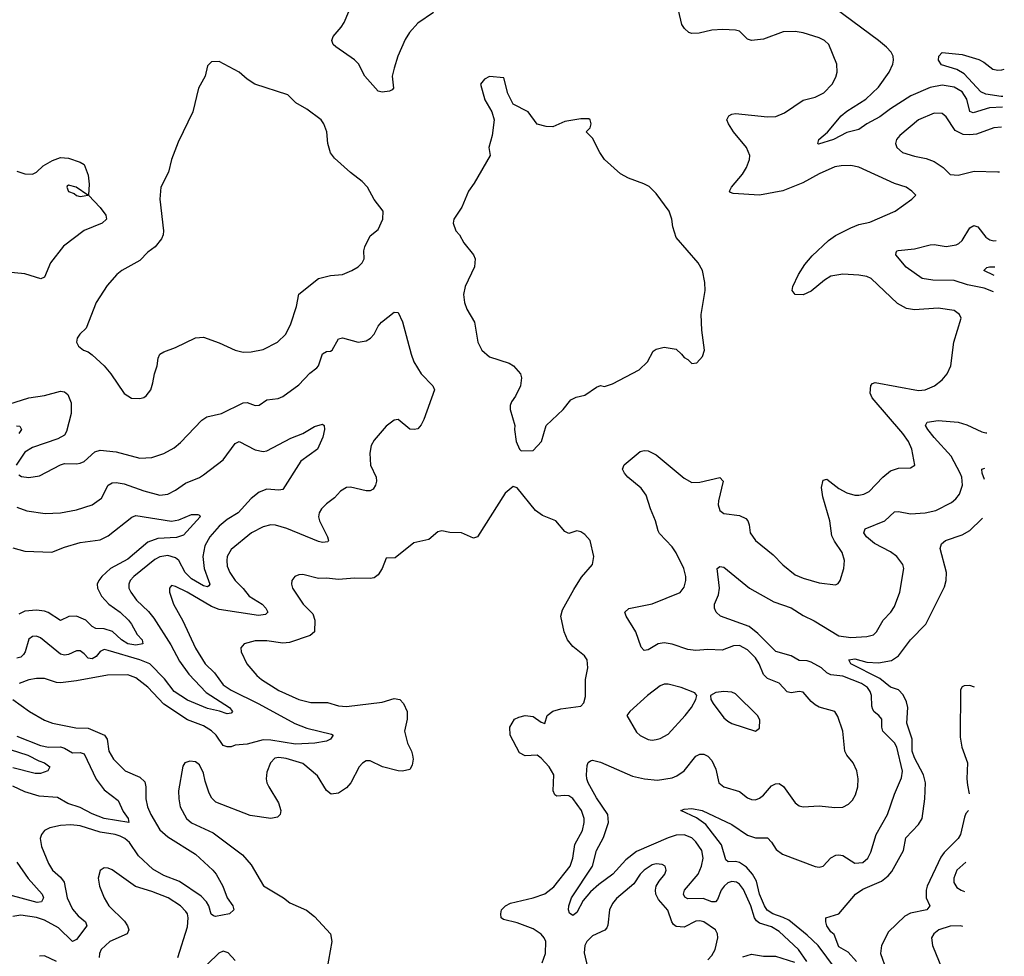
# Model space of a CAD drawing. Header units: inches. Extents: x 1843162 to 1959474, y 907081 to 1016326.
# Tile 605 of 656: x 1952345 to 1957303, y 964476 to 969194. Entities that reach past the tile are written whole.
import ezdxf

# ---------------------------------------------------------------- set-up
doc = ezdxf.new("R2010")
doc.units = ezdxf.units.IN
doc.header["$MEASUREMENT"] = 0
doc.layers.add('B9956', color=7, linetype='Continuous')

msp = doc.modelspace()

# ---------------------------------------------------------------- linework, layer by layer
at = {"layer": 'B9956', "color": 5}
for points, elevation in [([(1954428.2, 969230), (1954350, 969176.8), (1954306.9, 969130), (1954285.5, 969094.5), (1954248.8, 969010), (1954230.4, 968950), (1954220.4, 968910), (1954227.7, 968850), (1954219.9, 968840.1), (1954206.4, 968833.6), (1954170, 968829.6), (1954150, 968833.6), (1954082, 968910), (1954051.3, 968971.3), (1954030, 968992.3), (1953937.1, 969057.1), (1953922.7, 969070), (1953916, 969090), (1953922.7, 969110), (1953964.2, 969155.8), (1953979.5, 969180.5), (1954030, 969304)], 560), ([(1956308.4, 964450), (1956266.8, 964510), (1956170, 964601.9), (1956130, 964625.1), (1956070, 964643), (1956055.3, 964655.3), (1956045.8, 964670), (1956026.9, 964730), (1955990, 964813.5), (1955970, 964840.2), (1955953.5, 964850), (1955930, 964853.3), (1955910, 964845.9), (1955891.7, 964830), (1955877.9, 964810), (1955857.9, 964762.1), (1955848.6, 964751.4), (1955830, 964750.5), (1955787.2, 964767.2), (1955710, 964766), (1955694.5, 964774.5), (1955687.1, 964790), (1955692.2, 964810), (1955761.9, 964890), (1955778.1, 964930), (1955786.4, 964970), (1955779.9, 965010), (1955750, 965053.3), (1955730, 965073.2), (1955690, 965088.7), (1955650, 965086.2), (1955610, 965073.8), (1955450, 965004.1), (1955397.1, 964962.9), (1955331.6, 964890), (1955261.4, 964838.6), (1955219, 964801), (1955182.7, 964757.3), (1955150, 964697.6), (1955130, 964681.6), (1955113.3, 964693.3), (1955108.7, 964710), (1955110, 964730.8), (1955123.7, 964770), (1955229.3, 964930), (1955248.8, 965010), (1955285.4, 965074.6), (1955309.9, 965150), (1955306, 965190), (1955250, 965274.8), (1955207.9, 965350), (1955201, 965370), (1955198.2, 965390), (1955202.6, 965437.4), (1955206.7, 965453.3), (1955219.1, 965460.9), (1955230, 965463.7), (1955270, 965454.9), (1955430, 965383.2), (1955491, 965370), (1955556, 965364), (1955630, 965376), (1955654.4, 965385.6), (1955690, 965410.2), (1955750, 965483.6), (1955770, 965495.2), (1955790, 965494.7), (1955810, 965484.6), (1955830, 965463), (1955850, 965418.8), (1955865.7, 965350), (1955890, 965330.3), (1955970, 965306.7), (1956010, 965275.3), (1956030, 965265.3), (1956050, 965263.7), (1956070, 965272.2), (1956090, 965288.5), (1956130, 965334.3), (1956150, 965344.9), (1956170, 965346), (1956190.9, 965330.9), (1956250, 965248.5), (1956270, 965234), (1956290, 965228.5), (1956370, 965234.3), (1956450, 965226.3), (1956490, 965227.4), (1956517.6, 965242.4), (1956537.8, 965262.2), (1956553.5, 965290), (1956565.1, 965330), (1956566.2, 965370), (1956560.5, 965410), (1956541.3, 965450), (1956509.8, 965489.8), (1956500.4, 965510), (1956489.8, 965610), (1956464.4, 965684.4), (1956449.7, 965709.7), (1956370, 965731.1), (1956350, 965743.1), (1956330, 965759.8), (1956290, 965806.9), (1956270, 965810.8), (1956230, 965803.7), (1956210, 965808.9), (1956170, 965852.9), (1956110, 965875.6), (1956090, 965896.4), (1956069.2, 965950), (1956050, 965979.8), (1956010, 966019.8), (1955970, 966041.6), (1955939.1, 966040.9), (1955882, 966018), (1955810, 966022), (1955750, 966017), (1955710, 966020.9), (1955630, 966049.1), (1955590, 966056), (1955559.3, 966050), (1955510, 966019.8), (1955490, 966016.9), (1955474.1, 966034.1), (1955448, 966110), (1955398.7, 966190), (1955392.3, 966210), (1955411.4, 966228.6), (1955530, 966251.1), (1955670, 966309.1), (1955690, 966336.3), (1955699.8, 966370), (1955699.8, 966390), (1955688.8, 966430), (1955650, 966508.2), (1955630, 966539.3), (1955566.7, 966606.7), (1955559.6, 966619.5), (1955546.4, 966670), (1955520.8, 966730), (1955500.1, 966799.9), (1955474.2, 966834.2), (1955406.3, 966890), (1955389.6, 966910), (1955380.7, 966930), (1955388.2, 966951.8), (1955470, 967019.1), (1955490, 967024.9), (1955510, 967021.6), (1955550, 967002.4), (1955690, 966884), (1955730, 966862.8), (1955770, 966863.9), (1955870, 966888.2), (1955886.4, 966870), (1955862.9, 966770), (1955861.8, 966750), (1955870, 966722.4), (1955890, 966707.4), (1955970, 966696.5), (1956000.8, 966680.8), (1956011.1, 966670), (1956017.8, 966650), (1956023.2, 966610), (1956050.2, 966570.2), (1956138.6, 966498.6), (1956188.4, 966448.4), (1956250, 966397.3), (1956290, 966380.2), (1956370, 966357.3), (1956452.2, 966347.7), (1956466, 966354), (1956476.2, 966370), (1956495.1, 966430), (1956497.7, 966470), (1956486.9, 966510), (1956447.6, 966567.6), (1956435, 966595), (1956424.2, 966670), (1956389.3, 966790.7), (1956382.8, 966837.2), (1956390, 966874.9), (1956410, 966879.6), (1956470, 966832.7), (1956510, 966811.6), (1956550, 966799), (1956570, 966798.4), (1956595.7, 966804.3), (1956621.7, 966818.3), (1956690.8, 966890), (1956730, 966921.1), (1956770, 966934.4), (1956830, 966936.4), (1956852.3, 966950), (1956837.4, 967030), (1956819.8, 967070), (1956791.7, 967110), (1956637.1, 967290), (1956627, 967313), (1956630, 967350.8), (1956638.7, 967361.3), (1956652.9, 967367.1), (1956870, 967326.3), (1956905.2, 967330), (1956952, 967350), (1956990, 967380.3), (1957015.8, 967410), (1957033.3, 967450), (1957048.8, 967570), (1957085.1, 967690), (1957078, 967710), (1957050, 967729.6), (1956970, 967740.3), (1956850, 967733.3), (1956810, 967738.8), (1956764.9, 967764.9), (1956633.3, 967890), (1956610, 967900.3), (1956570, 967907.8), (1956490, 967912.9), (1956430, 967902.3), (1956397.8, 967882.2), (1956330, 967826.6), (1956290, 967808), (1956249.7, 967809.7), (1956235.1, 967830), (1956238.4, 967850), (1956266.6, 967910), (1956298.9, 967961.1), (1956336, 968004), (1956417.3, 968082.7), (1956452.6, 968107.4), (1956530, 968146.5), (1956570, 968161.7), (1956626.2, 968173.8), (1956753.2, 968230), (1956838, 968290), (1956858, 968310), (1956838, 968330), (1956808.7, 968350), (1956750, 968369.5), (1956570, 968451.2), (1956530, 968458.9), (1956481.7, 968458.3), (1956450, 968452.8), (1956370, 968417.7), (1956288.3, 968371.7), (1956188.3, 968331.7), (1956070, 968309.8), (1955938, 968318), (1955923.3, 968323.3), (1955919.3, 968330), (1955929.6, 968350), (1955983.9, 968416.1), (1956005.4, 968450), (1956019.7, 968490), (1956021.1, 968510), (1956005.1, 968550), (1955939.1, 968630), (1955913.3, 968670), (1955906, 968690), (1955915.1, 968710), (1955930, 968718.7), (1955950, 968721.5), (1956110, 968705.2), (1956153, 968707), (1956195.7, 968724.3), (1956290, 968788.9), (1956350, 968803.2), (1956394.6, 968825.4), (1956436.3, 968870), (1956454.9, 968905.1), (1956461.1, 968930), (1956458.9, 968970), (1956418.9, 969070), (1956397, 969090), (1956370, 969102.6), (1956290, 969128.5), (1956250, 969134.8), (1956190, 969132.4), (1956090, 969096.9), (1956030, 969089.7), (1956010, 969096.2), (1955970, 969137), (1955950, 969140.7), (1955885.1, 969145.1), (1955830, 969141.3), (1955766.5, 969126.5), (1955730, 969124.7), (1955714, 969130), (1955692, 969150), (1955678.4, 969170), (1955662, 969242)], 560), ([(1957293.7, 968754.1), (1957229.1, 968750.9), (1957145.6, 968725.6), (1957130, 968731), (1957113.9, 968793.9), (1957090, 968830.4), (1957050, 968854.2), (1956990, 968863.9), (1956930, 968853.4), (1956832.2, 968810), (1956730, 968745), (1956675.4, 968704.6), (1956610.2, 968670), (1956570, 968641.5), (1956510, 968625.7), (1956442, 968590), (1956367.6, 968567.6), (1956363.7, 968570), (1956369.7, 968590), (1956412.9, 968627.1), (1956482, 968710), (1956510, 968733.3), (1956605.6, 968794.4), (1956670, 968853.7), (1956723.2, 968930), (1956742.2, 968970), (1956745.6, 968990), (1956743.1, 969010), (1956733.1, 969030), (1956710, 969056.4), (1956670, 969088.7), (1956450, 969252.5)], 540), ([(1957296.2, 968806.7), (1957287, 968807), (1957210, 968819.7), (1957184.5, 968830), (1957101.1, 968921.1), (1957063.9, 968943.9), (1956986.3, 968966.3), (1956971.5, 968990), (1956973.6, 969010), (1956990, 969028.2), (1957090, 969019), (1957173.9, 968993.9), (1957200, 968980), (1957245.3, 968945.3), (1957270, 968939.1), (1957290, 968941.3), (1957302.9, 968944.5)], 520), ([(1956950, 968722.6), (1956870, 968689.7), (1956776.4, 968610), (1956760.3, 968590), (1956755.8, 968570), (1956762, 968550), (1956790, 968525.3), (1956850, 968506.7), (1956910, 968494.4), (1956950, 968479.1), (1956994.8, 968450), (1957030, 968414.8), (1957070, 968410.6), (1957150.4, 968430.4), (1957270, 968427.4), (1957277.9, 968428.6)], 560), ([(1957288.8, 968653), (1957250, 968649.8), (1957163, 968617), (1957130, 968613.4), (1957095.9, 968615.9), (1957056.2, 968636.2), (1957010, 968704.5), (1956990, 968722), (1956950, 968722.6)], 560), ([(1952330, 968430.4), (1952370, 968417.1), (1952410, 968415.5), (1952430, 968425.5), (1952462.4, 968457.6), (1952510, 968485.2), (1952550, 968499.3), (1952590, 968496), (1952650, 968476), (1952670, 968464), (1952690.2, 968410.2), (1952693.9, 968366.1), (1952690.7, 968310), (1952750, 968248.4), (1952779.3, 968210), (1952781.6, 968190), (1952760.5, 968170), (1952670, 968132.8), (1952565.8, 968054.2), (1952499.2, 967970), (1952470, 967898), (1952452, 967888), (1952370, 967914.4), (1952230, 967927)], 560), ([(1957248.5, 967822.7), (1957201.6, 967841.6), (1957118, 967858), (1957050, 967880.3), (1956942.3, 967882.3), (1956889.9, 967889.9), (1956808, 967948), (1956757.2, 968010), (1956758.3, 968021.7), (1956762, 968030), (1956768, 968032), (1956850, 968040.1), (1956930, 968059.5), (1956950, 968061.2), (1957010, 968050.9), (1957060.2, 968059.8), (1957074, 968066), (1957090, 968081.5), (1957130, 968145.7), (1957150, 968157.4), (1957170, 968150.3), (1957210, 968098.9), (1957230, 968085.4), (1957250, 968080.7), (1957261.1, 968081.6)], 540), ([(1957252.6, 967905.7), (1957199.3, 967930), (1957214.7, 967945.3), (1957228.7, 967950), (1957254.7, 967950)], 520), ([(1952341.1, 966901.1), (1952353.7, 966893.7), (1952390, 966887.8), (1952444.1, 966895.9), (1952550, 966952.7), (1952570, 966958), (1952630, 966956.5), (1952650, 966960.3), (1952670, 966968.9), (1952722.8, 967017.2), (1952750, 967025.4), (1952830, 967017.8), (1952950, 966985.4), (1953010, 966988.4), (1953071.2, 967008.8), (1953122.8, 967037.2), (1953155.3, 967064.7), (1953262.3, 967177.7), (1953286.9, 967193.1), (1953361.1, 967210), (1953470, 967264.2), (1953490, 967266.7), (1953530, 967250.2), (1953550, 967252.7), (1953590, 967279), (1953645.5, 967285.5), (1953670, 967296), (1953750, 967354.9), (1953805.8, 967414.2), (1953840.3, 967439.7), (1953850, 967450.5), (1953870, 967510.3), (1953890, 967523.2), (1953910, 967524.9), (1953917.6, 967530), (1953950, 967586), (1953970, 967591.8), (1954050, 967569.1), (1954090, 967576.5), (1954111.6, 967590), (1954129.6, 967610), (1954149.6, 967650), (1954167, 967670), (1954230, 967720.7), (1954250, 967718.8), (1954272.7, 967672.7), (1954315.8, 967510), (1954330.3, 967470.3), (1954366.4, 967410), (1954426, 967350), (1954433.1, 967330), (1954379.9, 967180.1), (1954366.7, 967153.3), (1954350, 967133.2), (1954330.5, 967129.5), (1954310, 967132), (1954250, 967179.5), (1954230, 967177), (1954190, 967147), (1954130, 967077), (1954114.9, 967050), (1954107.9, 967010), (1954111.7, 966950), (1954139.5, 966890), (1954141.6, 966870), (1954137.1, 966850), (1954124.9, 966830), (1954110, 966820.5), (1954090, 966820.4), (1954010, 966839.2), (1953990, 966838.5), (1953960.2, 966819.8), (1953930, 966785.1), (1953890, 966755.1), (1953865.3, 966730), (1953852, 966710), (1953849.1, 966690), (1953854.9, 966670), (1953894.9, 966590), (1953900.4, 966570), (1953895.6, 966564.4), (1953870, 966560.9), (1953850, 966566.5), (1953690, 966632), (1953632.5, 966647.5), (1953610, 966648.9), (1953570, 966639.3), (1953512, 966610), (1953410, 966526), (1953390.2, 966490), (1953387.4, 966470), (1953390, 966442), (1953402.2, 966410), (1953429.2, 966369.2), (1953469.3, 966329.3), (1953500.5, 966290), (1953566.2, 966250), (1953584.7, 966230), (1953593.6, 966210), (1953582.2, 966197.8), (1953546.6, 966193.4), (1953350, 966222.6), (1953310, 966238.1), (1953188.6, 966310), (1953130, 966339.2), (1953110, 966344.5), (1953098.4, 966330), (1953099.6, 966310), (1953119.8, 966250), (1953165.7, 966165.7), (1953230, 966029), (1953278, 965950), (1953324.9, 965904.9), (1953370, 965844.1), (1953410, 965816.4), (1953548.3, 965748.3), (1953730, 965648.9), (1953790, 965625), (1953914.4, 965594.4), (1953922.8, 965590), (1953910, 965569.6), (1953890, 965560.5), (1953831.3, 965550), (1953734.4, 965545.6), (1953610, 965565.7), (1953570, 965567.3), (1953490, 965544.6), (1953430, 965539.7), (1953410, 965531.6), (1953390, 965530.6), (1953370, 965538.7), (1953334, 965590), (1953310, 965612.1), (1953270, 965638), (1953190, 965666.9), (1953070, 965746), (1952990, 965832.7), (1952930, 965879.1), (1952890, 965894.1), (1952787.5, 965892.5), (1952630, 965863.7), (1952550, 965854.2), (1952530, 965855.8), (1952470, 965874.8), (1952430, 965875.5), (1952390, 965868.4), (1952342, 965850)], 560), ([(1952290, 967258), (1952390, 967289.5), (1952470, 967301.8), (1952550, 967323.8), (1952570, 967319.7), (1952587, 967307), (1952604.5, 967264.4), (1952604.7, 967210), (1952580.9, 967119.1), (1952570, 967102), (1952536.9, 967083.1), (1952410, 967039.5), (1952370, 967016.2), (1952326.3, 966950)], 560), ([(1952329.1, 967149.1), (1952346.1, 967146.1), (1952354.2, 967130), (1952340.2, 967110)], 540), ([(1952330, 966738.2), (1952380, 966720), (1952473, 966707), (1952550, 966710.3), (1952630, 966724.7), (1952708.9, 966751.1), (1952756, 966784), (1952790, 966848.8), (1952810, 966861.5), (1952830, 966863.2), (1952870, 966856.8), (1952970, 966821.7), (1953050, 966799.4), (1953090, 966803.7), (1953130, 966823.8), (1953179.8, 966860.2), (1953250, 966888.4), (1953270, 966901.2), (1953370, 966977.4), (1953430, 967058.7), (1953450, 967068.9), (1953530, 967027.1), (1953570, 967019.1), (1953590, 967023), (1953710, 967086), (1953770.6, 967109.4), (1953830, 967144.9), (1953870, 967156.3), (1953877.3, 967150), (1953880.4, 967130), (1953872, 967092), (1953844.4, 967030), (1953760.2, 966970), (1953670, 966827.8), (1953650, 966823.8), (1953590, 966829), (1953550, 966813.7), (1953510, 966781.5), (1953444.4, 966710), (1953390, 966676.2), (1953350, 966642.8), (1953301.4, 966590), (1953276.3, 966543.7), (1953267.7, 966490), (1953273.3, 966430), (1953296.3, 966370), (1953301.8, 966350), (1953298, 966342), (1953290, 966336.8), (1953270, 966342.2), (1953210, 966378.5), (1953178.4, 966410), (1953146.9, 966470), (1953130, 966483.7), (1953090, 966495.6), (1953050.9, 966489.1), (1953024.9, 966475.1), (1952919, 966390), (1952901.8, 966370), (1952893.5, 966350), (1952895, 966330), (1952903.8, 966310), (1952933.7, 966270), (1952992.9, 966212.9), (1953019.8, 966179.8), (1953106, 966046), (1953150, 965963.2), (1953196.9, 965896.9), (1953284.4, 965804.4), (1953401.1, 965730), (1953415.6, 965710), (1953410, 965700.7), (1953390, 965697.7), (1953351.7, 965711.7), (1953290, 965724.3), (1953190, 965766.2), (1953123.4, 965810), (1953074.1, 965874.1), (1952999.8, 965950), (1952949.8, 965970), (1952790, 966017.1), (1952770, 966021.4), (1952750, 966012.1), (1952730, 965987.1), (1952710, 965974.6), (1952690, 965977.3), (1952670, 966000.3), (1952650, 966014.6), (1952630, 966015.4), (1952590, 965997), (1952570, 965992.8), (1952550, 965998.2), (1952450, 966081.2), (1952430, 966088.9), (1952410, 966087.8), (1952390, 966073.1), (1952372.1, 966010), (1952364.2, 965995.8), (1952350, 965982.3), (1952330, 965977.5)], 540), ([(1956452.6, 964412.6), (1956365.9, 964530), (1956310, 964582.4), (1956217.6, 964657.6), (1956190, 964672.1), (1956137.1, 964690), (1956109, 964709), (1956095.3, 964730), (1956069.6, 964790), (1956055.2, 964855.2), (1956034.6, 964890), (1956004.5, 964924.5), (1955970, 964948.9), (1955950, 964953.3), (1955912.6, 964952.6), (1955901.4, 964961.4), (1955878.3, 965038.3), (1955800, 965140), (1955753.7, 965173.7), (1955674, 965210), (1955690, 965217.1), (1955730, 965221.5), (1955781.6, 965210), (1955930, 965140.9), (1956010, 965085.9), (1956050, 965073.4), (1956110, 965073), (1956130, 965051.8), (1956154.3, 965014.3), (1956185.3, 964990), (1956350, 964928.5), (1956370, 964925.6), (1956390, 964930.3), (1956430, 964971.8), (1956453.8, 964986.2), (1956470, 964988.2), (1956490, 964983.5), (1956550, 964945.2), (1956590, 964949.2), (1956615.1, 964970), (1956630, 965000.7), (1956658.3, 965090), (1956715, 965190), (1956750, 965293), (1956785.2, 965374.8), (1956790.6, 965409.4), (1956761.6, 965530), (1956750, 965551.7), (1956690.8, 965610), (1956686, 965630), (1956686.6, 965670), (1956671.6, 965690), (1956647.3, 965707.3), (1956640.2, 965720.2), (1956635.5, 965735.5), (1956633.8, 965790), (1956627.9, 965810), (1956613.9, 965830), (1956584.5, 965850), (1956490, 965887.8), (1956430, 965893.7), (1956410, 965904.2), (1956381.8, 965930), (1956330, 965957.3), (1956310, 965964.3), (1956270, 965966.3), (1956229.7, 965990), (1956151.6, 966011.6), (1956062.4, 966102.4), (1956018.1, 966138.1), (1955874, 966190), (1955852, 966210), (1955842.9, 966230), (1955844, 966250), (1955863.2, 966296.8), (1955868.9, 966330), (1955857.2, 966430), (1955870, 966439.1), (1955890, 966436.4), (1956020.4, 966330), (1956141.9, 966261.9), (1956230, 966232.1), (1956290, 966193), (1956345.8, 966165.8), (1956470, 966091.1), (1956530, 966082.8), (1956610, 966086.7), (1956643.6, 966096.4), (1956659.1, 966110), (1956692.4, 966170), (1956731.2, 966210), (1956750, 966239.1), (1956777.2, 966310), (1956796.9, 966430), (1956792.6, 966450), (1956760.9, 966490), (1956730, 966514.3), (1956650, 966555.2), (1956608.7, 966590), (1956595.4, 966610), (1956603, 966630), (1956701.1, 966670), (1956750, 966714.9), (1956770, 966717.2), (1956830, 966705), (1956904, 966710), (1956957.3, 966722.7), (1957037, 966763), (1957059.1, 966781), (1957076.5, 966803.5), (1957093.2, 966850), (1957089.1, 966890), (1957080.9, 966910), (1957034.9, 966994.9), (1956950, 967088.9), (1956918.5, 967130), (1956906, 967150), (1956913.8, 967166.2), (1956970, 967175), (1957070, 967166.6), (1957113.8, 967153.8), (1957190, 967117.6), (1957210, 967113.4), (1957214.2, 967113.6)], 540), ([(1957202.7, 966877.5), (1957190.9, 966910), (1957189.8, 966930.2), (1957205.5, 966934.6)], 520), ([(1954975.8, 964444.2), (1954993.1, 964490), (1954993.8, 964550), (1954985.4, 964570), (1954970, 964587.6), (1954930, 964614.2), (1954850, 964645.5), (1954781, 964661), (1954769.7, 964670), (1954767.4, 964690), (1954771.3, 964710), (1954791.5, 964730), (1954816.5, 964743.5), (1954930, 964770.6), (1954988.6, 964791.4), (1955034.4, 964825.6), (1955116.2, 964930), (1955131, 964970), (1955140.7, 965039.3), (1955178.8, 965110), (1955187.2, 965150), (1955186.5, 965170), (1955174.2, 965210), (1955130, 965270.7), (1955110, 965284.8), (1955090, 965287.1), (1955050, 965282.2), (1955039.3, 965290), (1955030.5, 965310.5), (1955034.7, 965390), (1955011.2, 965430), (1954970, 965474.7), (1954950, 965489.7), (1954890, 965486.8), (1954861.6, 965501.6), (1954814, 965590), (1954813.7, 965630), (1954836.2, 965670), (1954858.6, 965681.4), (1954890, 965689), (1954930, 965684.6), (1954970, 965655.5), (1954990, 965648.4), (1955001.6, 965690), (1955028.7, 965711.3), (1955070, 965722.4), (1955170, 965736), (1955186.3, 965753.7), (1955194.5, 965785.5), (1955194.5, 965870), (1955206, 965930), (1955202.7, 965970), (1955189.2, 965990), (1955130, 966037.6), (1955103.5, 966070), (1955085.7, 966110), (1955069.7, 966190), (1955078.8, 966221.2), (1955135.4, 966324.6), (1955174, 966386), (1955229, 966450), (1955235.3, 966490), (1955217.2, 966570), (1955190, 966601.2), (1955170, 966614), (1955150, 966619.3), (1955110, 966605.2), (1955090, 966616), (1955045.2, 966670), (1954976.9, 966696.9), (1954941.4, 966721.5), (1954850, 966835.3), (1954830, 966842), (1954790, 966808.7), (1954650, 966589.3), (1954630, 966582.7), (1954569.6, 966609.6), (1954511.4, 966611.4), (1954470, 966619.5), (1954450, 966615.1), (1954404.7, 966575.3), (1954330, 966559.5), (1954235.8, 966484.2), (1954190, 966481.2), (1954170.2, 966429.8), (1954150, 966398.4), (1954130, 966383.1), (1954110, 966379.2), (1954030, 966380.3), (1953950, 966375.1), (1953890, 966380.5), (1953850, 966378.7), (1953770, 966398.7), (1953750, 966397.6), (1953731, 966390), (1953715.5, 966370), (1953713, 966350), (1953718, 966330), (1953771.6, 966250), (1953820.8, 966200.8), (1953830.9, 966170), (1953828.9, 966110), (1953807.8, 966092.2), (1953702.8, 966057.2), (1953670, 966052.8), (1953590, 966065.3), (1953530, 966065.7), (1953474.8, 966050), (1953459.1, 966030), (1953459.3, 966010), (1953488.9, 965950), (1953539.6, 965890), (1953563.1, 965870), (1953650, 965814.7), (1953750, 965769.5), (1953810, 965755.1), (1953894.1, 965754.1), (1953950, 965737.6), (1953990, 965733.9), (1954170, 965756.5), (1954230, 965774.4), (1954259.1, 965770), (1954277, 965750), (1954296.5, 965710), (1954295.6, 965670), (1954281.7, 965610), (1954296.9, 965550), (1954318, 965510), (1954323.6, 965490), (1954326, 965470), (1954321.7, 965438.3), (1954310, 965418), (1954271.8, 965408.2), (1954250, 965409.8), (1954171.8, 965430), (1954110, 965461.4), (1954090, 965460.4), (1954070.2, 965449.8), (1954054.6, 965430), (1954011.6, 965350), (1953990, 965325.1), (1953950, 965297.7), (1953912.7, 965292.7), (1953890, 965311.6), (1953845.2, 965385.2), (1953770, 965447), (1953686.9, 965473.1), (1953650, 965477.4), (1953630, 965474.3), (1953607.1, 965450), (1953590, 965403.7), (1953585.8, 965370), (1953589.2, 965350), (1953599.1, 965330), (1953648.1, 965250), (1953659.6, 965210), (1953655.8, 965190), (1953642.8, 965177.2), (1953610, 965170.6), (1953505.6, 965185.6), (1953332.5, 965252.5), (1953312.4, 965272.4), (1953298.6, 965298.6), (1953278, 965358), (1953270, 965399.3), (1953250, 965441.3), (1953230, 965455.1), (1953201.4, 965458.6), (1953176, 965450), (1953166.2, 965433.8), (1953144.7, 965310), (1953146, 965270), (1953153.4, 965230), (1953185.3, 965170), (1953210, 965149.2), (1953318.3, 965098.3), (1953466.8, 964986.8), (1953510, 964936.4), (1953572, 964832), (1953674, 964770), (1953705.1, 964745.1), (1953788.5, 964708.5), (1953830, 964676.3), (1953910.4, 964590), (1953917, 964550), (1953891.6, 964410)], 580), ([(1952310, 966533.2), (1952370, 966516.3), (1952507.4, 966512.6), (1952570, 966537.7), (1952650, 966561.3), (1952750, 966573.6), (1952790, 966594.2), (1952910, 966689.1), (1952930, 966696.5), (1953110, 966668.3), (1953145.6, 966674.4), (1953210, 966702), (1953242, 966702), (1953250, 966698.8), (1953254, 966690), (1953170, 966597.6), (1953134.2, 966585.8), (1953039.8, 966580.2), (1952990, 966563.1), (1952890, 966476.1), (1952802.5, 966430), (1952758.1, 966390), (1952743.5, 966370), (1952735.5, 966350), (1952736.1, 966330), (1952757, 966290), (1952794.3, 966250), (1952850, 966209.5), (1952892, 966170), (1952908.1, 966150), (1952937, 966097), (1952961.5, 966070), (1952965.5, 966050), (1952930, 966043.6), (1952890, 966049.9), (1952857.8, 966070), (1952812.7, 966112.7), (1952770, 966125.6), (1952727.9, 966127.9), (1952710, 966137.4), (1952677.4, 966170), (1952630, 966190.4), (1952591.4, 966188.6), (1952550, 966167.6), (1952488.2, 966208.2), (1952470, 966215), (1952430, 966219.2), (1952370, 966215.3), (1952339.6, 966200.4)], 520), ([(1956559.3, 964450), (1956517, 964497), (1956470, 964524.5), (1956446, 964586), (1956430, 964599.3), (1956410, 964629.2), (1956403.7, 964650), (1956404, 964670), (1956469.3, 964690.7), (1956554, 964790), (1956590, 964814.3), (1956684.9, 964855.1), (1956717.8, 964882.2), (1956736.1, 964904), (1956794.8, 965010), (1956807.5, 965072.5), (1956870, 965140.9), (1956889.3, 965170.7), (1956903.4, 965270), (1956906.9, 965350), (1956896.5, 965390), (1956850, 965475.6), (1956838.7, 965510), (1956838.8, 965570), (1956812, 965650), (1956816.4, 965730), (1956810, 965757.6), (1956793.7, 965793.7), (1956770, 965818.5), (1956730, 965831.5), (1956675.4, 965875.4), (1956529.8, 965950), (1956519.6, 965970), (1956550, 965974.7), (1956610, 965957.5), (1956670, 965955), (1956734.1, 965965.9), (1956769.9, 965990.1), (1956829.8, 966070), (1956907, 966150), (1957002.2, 966337.8), (1957010.7, 966370), (1957011.7, 966410), (1956979.7, 966530), (1956986, 966554), (1957006, 966570), (1957090, 966599.2), (1957130, 966621.2), (1957190, 966679.2), (1957193.3, 966683.9)], 520), ([(1957152, 965832.3), (1957130, 965840.9), (1957101, 965839), (1957090, 965833.6), (1957082.2, 965817.8), (1957080.5, 965580.5), (1957089, 965529), (1957117.7, 965450), (1957114.7, 965370), (1957117.8, 965337.8), (1957126, 965295.2)], 520), ([(1952310.4, 965770), (1952394.9, 965710), (1952470, 965665.5), (1952510, 965650.2), (1952626.9, 965626.9), (1952690, 965625.6), (1952771.1, 965590), (1952785.5, 965570), (1952793.7, 965510), (1952817.3, 965470), (1952875.3, 965410), (1952950, 965378.7), (1952975, 965355), (1952980.1, 965330), (1952979.8, 965270), (1952987.6, 965230), (1953004.7, 965190), (1953050, 965112.8), (1953090, 965077.8), (1953230.5, 964990.5), (1953317.6, 964910), (1953333.8, 964890), (1953368, 964830), (1953390.3, 964770), (1953417.4, 964730), (1953423.1, 964710), (1953400.7, 964690), (1953330, 964676), (1953320, 964680), (1953309.1, 964689.1), (1953296.5, 964730), (1953285.2, 964750), (1953259.4, 964779.4), (1953150, 964853.8), (1953070, 964883), (1953015.7, 964915.7), (1952942.9, 964983), (1952898.4, 965050), (1952873.7, 965070), (1952850, 965081.8), (1952825.6, 965090), (1952750, 965102.2), (1952650, 965133.9), (1952601.7, 965138.3), (1952550, 965135.9), (1952497.1, 965122.9), (1952470.2, 965109.8), (1952454, 965090), (1952448.2, 965070), (1952454.7, 965030), (1952490, 964943.1), (1952510.3, 964910), (1952550, 964875.2), (1952568.7, 964850), (1952583, 964770), (1952610, 964713.4), (1952639.9, 964679.9), (1952676.1, 964650), (1952683.2, 964630), (1952630, 964561), (1952610, 964551), (1952540.2, 964620.2), (1952470, 964659), (1952430, 964671.3), (1952350, 964684.3), (1952310, 964676.5)], 560), ([(1952330, 965584.6), (1952450, 965538.5), (1952490, 965528.9), (1952550, 965530.6), (1952570, 965524), (1952610, 965500.4), (1952650, 965502.5), (1952670, 965495.8), (1952730, 965369.2), (1952770, 965315), (1952840.6, 965260.6), (1952865.2, 965205.2), (1952890.2, 965170), (1952894, 965150), (1952770, 965170.9), (1952710, 965193.5), (1952650, 965226), (1952586.8, 965246.8), (1952535.8, 965275.8), (1952443.4, 965283.4), (1952370, 965305), (1952310, 965332.9)], 540), ([(1952297.6, 965517.6), (1952386.5, 965490), (1952440.8, 965460.8), (1952470.4, 965450), (1952496.3, 965430), (1952486, 965410), (1952450, 965397.4), (1952422.8, 965397.3), (1952310, 965426.2)], 520), ([(1957121.9, 965210.6), (1957110, 965195.6), (1957102.4, 965177.6), (1957081.8, 965090), (1957070, 965069.9), (1957000.7, 964999.3), (1956983.9, 964976.1), (1956915.3, 964830), (1956910.1, 964810), (1956910.1, 964770.1), (1956928.2, 964730), (1956913.4, 964710), (1956830, 964692.9), (1956802.3, 964677.7), (1956719.8, 964600.2), (1956684.2, 964530), (1956680.3, 964490), (1956708.8, 964410)], 520), ([(1952330.1, 964950.1), (1952387.7, 964867.7), (1952458.4, 964790), (1952465, 964770), (1952455.3, 964750), (1952431.9, 964748.1), (1952290, 964785.7)], 540), ([(1953141.5, 964470), (1953190, 964624.9), (1953193.5, 964670), (1953189.8, 964690), (1953182.2, 964702.2), (1953155, 964730), (1953092.6, 964770), (1953010, 964803.2), (1952928.4, 964828.4), (1952810, 964911.5), (1952790, 964920.7), (1952770, 964922), (1952750, 964909), (1952739.5, 964870), (1952747, 964830), (1952770.3, 964770), (1952794, 964730), (1952872.6, 964652.6), (1952887.3, 964630), (1952893.6, 964610), (1952885.3, 964590), (1952798.9, 964550), (1952755.5, 964510), (1952746.2, 964490), (1952744.4, 964470)], 580), ([(1955810, 964458.2), (1955830, 964479.6), (1955847.1, 964510), (1955859.8, 964570), (1955858, 964590), (1955848, 964610), (1955789.9, 964649.8), (1955770, 964654.5), (1955750, 964652.6), (1955690, 964623.6), (1955650, 964627.1), (1955637.1, 964637.1), (1955628.1, 964650), (1955608.2, 964708.2), (1955562.3, 964762.3), (1955548.5, 964790), (1955546.3, 964810), (1955550.6, 964830), (1955564.7, 964855.3), (1955593.1, 964890), (1955599.7, 964910), (1955595.1, 964930), (1955579.5, 964939.5), (1955550, 964942.3), (1955530, 964936.4), (1955490, 964910.8), (1955470, 964889.7), (1955438, 964842), (1955350, 964767), (1955330, 964741.5), (1955315.6, 964710), (1955306.3, 964633.7), (1955300.9, 964619.1), (1955291.7, 964608.3), (1955230, 964579.4), (1955201.2, 964550), (1955190.1, 964529.9), (1955186.5, 964493.5), (1955221.5, 964350)], 580), ([(1957109.3, 964950.1), (1957063.2, 964910), (1957048.5, 964870), (1957048.7, 964848.7), (1957063.6, 964823.6), (1957084.9, 964810), (1957102.1, 964803.2)], 540), ([(1957093.5, 964626), (1957082, 964630), (1957030, 964627.4), (1956974, 964610), (1956948, 964590), (1956937.1, 964570), (1956941.3, 964530), (1956990, 964410.8), (1956997.3, 964370), (1957007.8, 964350), (1957075.5, 964310), (1957078.1, 964307)], 540), ([(1952530, 964449.7), (1952470, 964478), (1952443.8, 964476.2)], 580), ([(1953430, 964455.6), (1953394.1, 964494.1), (1953370, 964501.4), (1953347.5, 964492.5), (1953290, 964437.4)], 580), ([(1955986.2, 964473.8), (1956030, 964486.3), (1956090, 964476.8), (1956150, 964477.6), (1956246.7, 964446.7)], 560)]:
    msp.add_lwpolyline(points, dxfattribs=dict(at, elevation=elevation))
for points, elevation in [([(1953350, 968984), (1953310, 968982.7), (1953290, 968962), (1953279.1, 968910), (1953244.9, 968850), (1953217, 968730), (1953142.9, 968577.1), (1953108.9, 968490), (1953093.9, 968426.1), (1953054.9, 968350), (1953050.2, 968289.8), (1953068.8, 968130), (1953066.7, 968110), (1953058.4, 968090), (1953026.4, 968050), (1952990, 968022.6), (1952950, 967981.7), (1952859.5, 967930), (1952834.4, 967910), (1952784.6, 967855.4), (1952730.6, 967770), (1952679.3, 967640.7), (1952647.3, 967610), (1952634.8, 967590), (1952630.8, 967570), (1952641, 967550), (1952666, 967530), (1952690, 967520.7), (1952710, 967505.5), (1952770.2, 967450.2), (1952804.4, 967410), (1952870, 967310.7), (1952908.2, 967288.2), (1952950, 967285.5), (1952970, 967290.6), (1952981, 967299), (1953004.5, 967330), (1953015.6, 967364.4), (1953022.9, 967410), (1953036.9, 967450), (1953042, 967490), (1953051, 967509), (1953070, 967521.1), (1953130, 967543.6), (1953230, 967591.3), (1953270, 967594.7), (1953350, 967566.4), (1953430, 967529), (1953470, 967518.9), (1953510, 967520.3), (1953570, 967533.7), (1953642.9, 967570), (1953684.5, 967610), (1953710, 967662.8), (1953738.5, 967750), (1953750, 967811), (1953850, 967890.7), (1953910, 967904.9), (1953970, 967910.6), (1954017.2, 967930), (1954049.4, 967950), (1954069.4, 967970), (1954079.5, 967990), (1954078.4, 968030), (1954083, 968050), (1954110, 968106), (1954150, 968137.3), (1954173.6, 968190), (1954175.1, 968230), (1954130, 968289.2), (1954097, 968350), (1954070, 968379.5), (1954010, 968424.5), (1953930, 968497), (1953910, 968522.7), (1953897, 968570), (1953891.8, 968630), (1953877, 968670), (1953862.7, 968690), (1953790, 968743.7), (1953734.8, 968774.8), (1953695.6, 968815.6), (1953529.6, 968869.6), (1953490, 968895.1), (1953450, 968929.4)], 580), ([(1954710, 968908.7), (1954685.4, 968894.6), (1954664.7, 968870), (1954686.8, 968790), (1954722.8, 968730), (1954734.8, 968690), (1954724, 968610), (1954707.3, 968550), (1954713.4, 968510), (1954633.4, 968370), (1954605.5, 968330), (1954570.4, 968249.6), (1954531, 968190), (1954526.8, 968170), (1954541, 968130), (1954558.8, 968110), (1954580.7, 968070), (1954630.4, 968010.3), (1954639.1, 967990), (1954635.5, 967950), (1954588.5, 967850), (1954579.5, 967810), (1954584.4, 967770), (1954595.6, 967735.6), (1954634.9, 967670), (1954652.2, 967570), (1954672.7, 967530), (1954710, 967495.8), (1954810, 967464), (1954831, 967450), (1954866, 967410), (1954871, 967390), (1954866, 967350), (1954841.4, 967298.6), (1954821, 967270), (1954814.8, 967250), (1954814.8, 967230), (1954838, 967150), (1954836, 967130), (1954844.7, 967070), (1954862, 967030), (1954870, 967022), (1954930, 967024.7), (1954973.2, 967070), (1954995.3, 967150), (1955081.2, 967230), (1955120.9, 967279.1), (1955146.8, 967293.2), (1955190, 967303), (1955250, 967342.8), (1955270, 967350.8), (1955290, 967347.3), (1955330, 967359.1), (1955464, 967430), (1955506, 967470), (1955534.8, 967525.2), (1955550, 967534.8), (1955590, 967544), (1955650, 967534.8), (1955678, 967510), (1955690, 967492), (1955710, 967482), (1955730, 967462), (1955754.6, 967465.4), (1955783.1, 967496.9), (1955794, 967530), (1955779.5, 967630), (1955776.9, 967710), (1955796.2, 967830), (1955795.1, 967870), (1955782.9, 967930), (1955762, 967970), (1955650, 968097.2), (1955633.6, 968150), (1955629.4, 968190), (1955614.5, 968230), (1955550, 968318), (1955514.2, 968354.1), (1955487.9, 968367.9), (1955410, 968395.1), (1955370, 968418), (1955289.2, 968490), (1955265.8, 968525.8), (1955230, 968598), (1955198, 968630), (1955218, 968650), (1955222, 968670), (1955218, 968690), (1955210, 968694), (1955170, 968694), (1955090, 968682), (1955030, 968655.3), (1954996.4, 968656.4), (1954950, 968668.7), (1954906, 968730), (1954830, 968768), (1954803.1, 968823.1), (1954782, 968902)], 580), ([(1952590, 968360.5), (1952584.6, 968355.4), (1952582, 968350), (1952590, 968329.4), (1952618.3, 968318.3), (1952630, 968308.4), (1952650, 968304.4), (1952670, 968306.4), (1952688, 968310), (1952629.2, 968350)], 560), ([(1955610, 965847.6), (1955590, 965847.3), (1955570, 965838.4), (1955506.4, 965790), (1955417.3, 965710), (1955402.8, 965690), (1955450, 965604.9), (1955470, 965588.2), (1955508.9, 965568.9), (1955530, 965564.9), (1955550, 965568.7), (1955570, 965574), (1955610, 965595.5), (1955695.1, 965690), (1955727.6, 965730), (1955749.4, 965770), (1955754, 965790), (1955743.7, 965803.7), (1955675.3, 965830)], 580), ([(1955890, 965809.6), (1955850, 965804.5), (1955822.8, 965790), (1955824.9, 965770), (1955836.4, 965750), (1955890, 965678), (1955910, 965660.5), (1955930, 965648.4), (1956050, 965610.8), (1956070, 965624.7), (1956071.8, 965668.2), (1956060.7, 965690), (1955950, 965798.4), (1955930, 965807.6)], 580)]:
    msp.add_lwpolyline(points, close=True, dxfattribs=dict(at, elevation=elevation))

doc.saveas('drawing.dxf')
